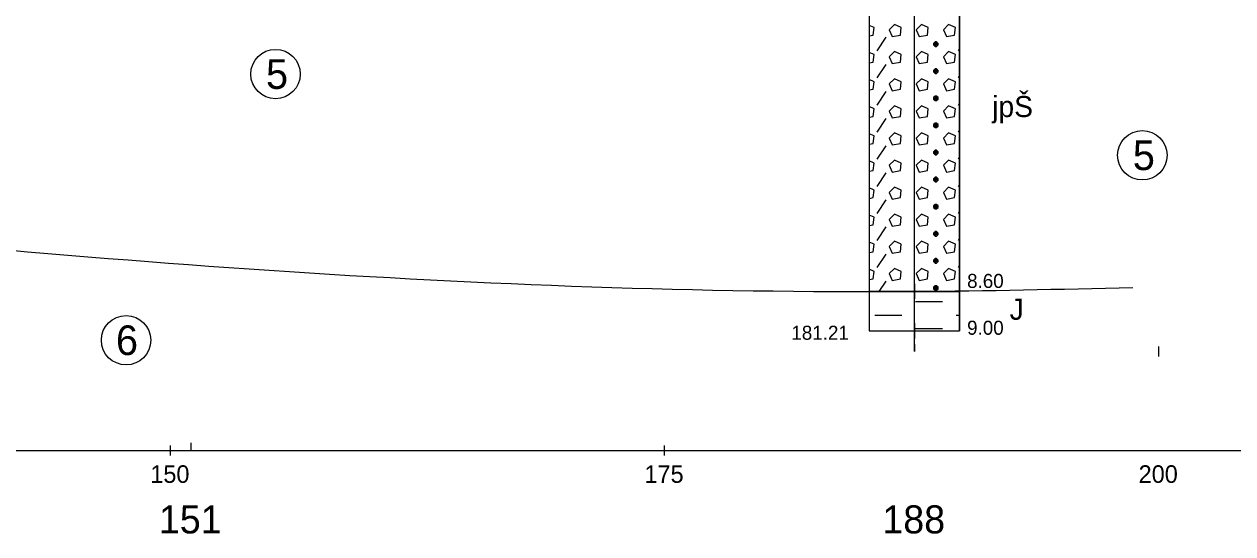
# Model space of a CAD drawing. Extents: x 3042 to 4120, y 576 to 2694.
# Drawn here: x 3376.5 to 3437.6, y 1822.4 to 1848.2 of the extents above; entities that cross this region are included whole.
import ezdxf

# ---------------------------------------------------------------- set-up
doc = ezdxf.new("R2010")
doc.units = 0
for name, color, linetype in [('14', 7, 'Continuous'), ('17', 7, 'Continuous'), ('18', 7, 'Continuous'), ('51', 7, 'Continuous'), ('52', 7, 'Continuous'), ('53', 7, 'Continuous'), ('56', 7, 'Continuous'), ('7', 7, 'Continuous'), ('pomocna', 7, 'Continuous'), ('rozhraní', 7, 'Continuous')]:
    doc.layers.add(name, color=color, linetype=linetype)

msp = doc.modelspace()

# ---------------------------------------------------------------- linework, layer by layer
at = {"layer": '18'}
for p, q in [((3421.522, 1832.717), (3421.522, 1877.717)), ((3421.141, 1832.717), (3421.903, 1832.717)), ((3421.522, 1833.098), (3421.522, 1832.336)), ((3421.522, 1832.048), (3421.522, 1831.667)), ((3384.922, 1827.048), (3384.922, 1826.667))]:
    msp.add_line(p, q, dxfattribs=at)
at = {"layer": '51'}
for p, q in [((3419.634, 1846.89), (3420.091, 1847.576)), ((3422.606, 1847.119), (3422.606, 1847.348)), ((3423.749, 1846.89), (3423.808, 1846.979)), ((3419.634, 1845.519), (3420.091, 1846.205)), ((3422.606, 1845.747), (3422.606, 1845.976)), ((3423.749, 1845.519), (3423.808, 1845.607)), ((3419.634, 1844.147), (3420.091, 1844.833)), ((3422.606, 1844.376), (3422.606, 1844.604)), ((3423.749, 1844.147), (3423.808, 1844.235)), ((3419.634, 1842.776), (3420.091, 1843.461)), ((3422.606, 1843.004), (3422.606, 1843.233)), ((3423.749, 1842.776), (3423.808, 1842.864)), ((3419.634, 1841.404), (3420.091, 1842.09)), ((3422.606, 1841.633), (3422.606, 1841.861)), ((3423.749, 1841.404), (3423.808, 1841.492)), ((3419.634, 1840.032), (3420.091, 1840.718)), ((3422.606, 1840.261), (3422.606, 1840.49)), ((3423.749, 1840.032), (3423.808, 1840.121)), ((3419.634, 1838.661), (3420.091, 1839.347)), ((3422.606, 1838.889), (3422.606, 1839.118)), ((3423.749, 1838.661), (3423.808, 1838.749)), ((3419.634, 1837.289), (3420.091, 1837.975)), ((3422.606, 1837.518), (3422.606, 1837.747)), ((3423.749, 1837.289), (3423.808, 1837.377)), ((3419.634, 1835.918), (3420.091, 1836.604)), ((3422.606, 1836.146), (3422.606, 1836.375)), ((3423.749, 1835.918), (3423.808, 1836.006)), ((3419.748, 1834.717), (3420.091, 1835.232)), ((3422.606, 1834.775), (3422.606, 1835.003)), ((3421.577, 1834.203), (3422.263, 1834.203)), ((3422.263, 1834.203), (3422.949, 1834.203)), ((3423.635, 1833.517), (3423.808, 1833.517)), ((3421.577, 1832.832), (3422.263, 1832.832)), ((3422.263, 1832.832), (3422.949, 1832.832))]:
    msp.add_line(p, q, dxfattribs=at)
for points in [[(3419.236, 1834.717), (3423.808, 1834.717), (3423.808, 1853.717), (3419.236, 1853.717)], [(3419.236, 1832.717), (3423.808, 1832.717), (3423.808, 1834.717), (3419.236, 1834.717)]]:
    msp.add_lwpolyline(points, close=True, dxfattribs=at)
for points in [[(3419.236, 1847.653), (3419.444, 1847.691), (3419.482, 1848.072), (3419.236, 1848.181)], [(3420.244, 1847.957), (3420.396, 1847.614), (3420.815, 1847.691), (3420.853, 1848.072), (3420.511, 1848.224), (3420.244, 1847.957)], [(3421.615, 1847.957), (3421.768, 1847.614), (3422.187, 1847.691), (3422.225, 1848.072), (3421.882, 1848.224), (3421.615, 1847.957)], [(3422.987, 1847.957), (3423.139, 1847.614), (3423.559, 1847.691), (3423.597, 1848.072), (3423.254, 1848.224), (3422.987, 1847.957)], [(3422.568, 1847.348), (3422.492, 1847.271), (3422.492, 1847.195), (3422.568, 1847.119), (3422.644, 1847.119), (3422.72, 1847.195), (3422.72, 1847.271), (3422.644, 1847.348), (3422.568, 1847.348), (3422.72, 1847.195), (3422.492, 1847.195), (3422.644, 1847.348)], [(3419.236, 1846.281), (3419.444, 1846.319), (3419.482, 1846.7), (3419.236, 1846.809)], [(3420.244, 1846.586), (3420.396, 1846.243), (3420.815, 1846.319), (3420.853, 1846.7), (3420.511, 1846.852), (3420.244, 1846.586)], [(3421.615, 1846.586), (3421.768, 1846.243), (3422.187, 1846.319), (3422.225, 1846.7), (3421.882, 1846.852), (3421.615, 1846.586)], [(3422.987, 1846.586), (3423.139, 1846.243), (3423.559, 1846.319), (3423.597, 1846.7), (3423.254, 1846.852), (3422.987, 1846.586)], [(3419.236, 1844.91), (3419.444, 1844.947), (3419.482, 1845.328), (3419.236, 1845.438)], [(3420.244, 1845.214), (3420.396, 1844.871), (3420.815, 1844.947), (3420.853, 1845.328), (3420.511, 1845.481), (3420.244, 1845.214)], [(3421.615, 1845.214), (3421.768, 1844.871), (3422.187, 1844.947), (3422.225, 1845.328), (3421.882, 1845.481), (3421.615, 1845.214)], [(3422.568, 1845.976), (3422.492, 1845.9), (3422.492, 1845.824), (3422.568, 1845.747), (3422.644, 1845.747), (3422.72, 1845.824), (3422.72, 1845.9), (3422.644, 1845.976), (3422.568, 1845.976), (3422.72, 1845.824), (3422.492, 1845.824), (3422.644, 1845.976)], [(3422.987, 1845.214), (3423.139, 1844.871), (3423.559, 1844.947), (3423.597, 1845.328), (3423.254, 1845.481), (3422.987, 1845.214)], [(3422.568, 1844.604), (3422.492, 1844.528), (3422.492, 1844.452), (3422.568, 1844.376), (3422.644, 1844.376), (3422.72, 1844.452), (3422.72, 1844.528), (3422.644, 1844.604), (3422.568, 1844.604), (3422.72, 1844.452), (3422.492, 1844.452), (3422.644, 1844.604)], [(3419.236, 1843.538), (3419.444, 1843.576), (3419.482, 1843.957), (3419.236, 1844.066)], [(3420.244, 1843.842), (3420.396, 1843.5), (3420.815, 1843.576), (3420.853, 1843.957), (3420.511, 1844.109), (3420.244, 1843.842)], [(3421.615, 1843.842), (3421.768, 1843.5), (3422.187, 1843.576), (3422.225, 1843.957), (3421.882, 1844.109), (3421.615, 1843.842)], [(3422.987, 1843.842), (3423.139, 1843.5), (3423.559, 1843.576), (3423.597, 1843.957), (3423.254, 1844.109), (3422.987, 1843.842)], [(3422.568, 1843.233), (3422.492, 1843.157), (3422.492, 1843.08), (3422.568, 1843.004), (3422.644, 1843.004), (3422.72, 1843.08), (3422.72, 1843.157), (3422.644, 1843.233), (3422.568, 1843.233), (3422.72, 1843.08), (3422.492, 1843.08), (3422.644, 1843.233)], [(3419.236, 1842.166), (3419.444, 1842.204), (3419.482, 1842.585), (3419.236, 1842.695)], [(3420.244, 1842.471), (3420.396, 1842.128), (3420.815, 1842.204), (3420.853, 1842.585), (3420.511, 1842.738), (3420.244, 1842.471)], [(3421.615, 1842.471), (3421.768, 1842.128), (3422.187, 1842.204), (3422.225, 1842.585), (3421.882, 1842.738), (3421.615, 1842.471)], [(3422.987, 1842.471), (3423.139, 1842.128), (3423.559, 1842.204), (3423.597, 1842.585), (3423.254, 1842.738), (3422.987, 1842.471)], [(3422.568, 1841.861), (3422.492, 1841.785), (3422.492, 1841.709), (3422.568, 1841.633), (3422.644, 1841.633), (3422.72, 1841.709), (3422.72, 1841.785), (3422.644, 1841.861), (3422.568, 1841.861), (3422.72, 1841.709), (3422.492, 1841.709), (3422.644, 1841.861)], [(3419.236, 1840.795), (3419.444, 1840.833), (3419.482, 1841.214), (3419.236, 1841.323)], [(3420.244, 1841.099), (3420.396, 1840.756), (3420.815, 1840.833), (3420.853, 1841.214), (3420.511, 1841.366), (3420.244, 1841.099)], [(3421.615, 1841.099), (3421.768, 1840.756), (3422.187, 1840.833), (3422.225, 1841.214), (3421.882, 1841.366), (3421.615, 1841.099)], [(3422.987, 1841.099), (3423.139, 1840.756), (3423.559, 1840.833), (3423.597, 1841.214), (3423.254, 1841.366), (3422.987, 1841.099)], [(3422.568, 1840.49), (3422.492, 1840.413), (3422.492, 1840.337), (3422.568, 1840.261), (3422.644, 1840.261), (3422.72, 1840.337), (3422.72, 1840.413), (3422.644, 1840.49), (3422.568, 1840.49), (3422.72, 1840.337), (3422.492, 1840.337), (3422.644, 1840.49)], [(3419.236, 1839.423), (3419.444, 1839.461), (3419.482, 1839.842), (3419.236, 1839.951)], [(3420.244, 1839.728), (3420.396, 1839.385), (3420.815, 1839.461), (3420.853, 1839.842), (3420.511, 1839.994), (3420.244, 1839.728)], [(3421.615, 1839.728), (3421.768, 1839.385), (3422.187, 1839.461), (3422.225, 1839.842), (3421.882, 1839.994), (3421.615, 1839.728)], [(3422.987, 1839.728), (3423.139, 1839.385), (3423.559, 1839.461), (3423.597, 1839.842), (3423.254, 1839.994), (3422.987, 1839.728)], [(3422.568, 1839.118), (3422.492, 1839.042), (3422.492, 1838.966), (3422.568, 1838.889), (3422.644, 1838.889), (3422.72, 1838.966), (3422.72, 1839.042), (3422.644, 1839.118), (3422.568, 1839.118), (3422.72, 1838.966), (3422.492, 1838.966), (3422.644, 1839.118)], [(3419.236, 1838.052), (3419.444, 1838.089), (3419.482, 1838.47), (3419.236, 1838.58)], [(3420.244, 1838.356), (3420.396, 1838.013), (3420.815, 1838.089), (3420.853, 1838.47), (3420.511, 1838.623), (3420.244, 1838.356)], [(3421.615, 1838.356), (3421.768, 1838.013), (3422.187, 1838.089), (3422.225, 1838.47), (3421.882, 1838.623), (3421.615, 1838.356)], [(3422.987, 1838.356), (3423.139, 1838.013), (3423.559, 1838.089), (3423.597, 1838.47), (3423.254, 1838.623), (3422.987, 1838.356)], [(3422.568, 1837.747), (3422.492, 1837.67), (3422.492, 1837.594), (3422.568, 1837.518), (3422.644, 1837.518), (3422.72, 1837.594), (3422.72, 1837.67), (3422.644, 1837.747), (3422.568, 1837.747), (3422.72, 1837.594), (3422.492, 1837.594), (3422.644, 1837.747)], [(3419.236, 1836.68), (3419.444, 1836.718), (3419.482, 1837.099), (3419.236, 1837.208)], [(3420.244, 1836.985), (3420.396, 1836.642), (3420.815, 1836.718), (3420.853, 1837.099), (3420.511, 1837.251), (3420.244, 1836.985)], [(3421.615, 1836.985), (3421.768, 1836.642), (3422.187, 1836.718), (3422.225, 1837.099), (3421.882, 1837.251), (3421.615, 1836.985)], [(3422.987, 1836.985), (3423.139, 1836.642), (3423.559, 1836.718), (3423.597, 1837.099), (3423.254, 1837.251), (3422.987, 1836.985)], [(3422.568, 1836.375), (3422.492, 1836.299), (3422.492, 1836.223), (3422.568, 1836.146), (3422.644, 1836.146), (3422.72, 1836.223), (3422.72, 1836.299), (3422.644, 1836.375), (3422.568, 1836.375), (3422.72, 1836.223), (3422.492, 1836.223), (3422.644, 1836.375)], [(3419.236, 1835.308), (3419.444, 1835.346), (3419.482, 1835.727), (3419.236, 1835.837)], [(3420.244, 1835.613), (3420.396, 1835.27), (3420.815, 1835.346), (3420.853, 1835.727), (3420.511, 1835.88), (3420.244, 1835.613)], [(3421.615, 1835.613), (3421.768, 1835.27), (3422.187, 1835.346), (3422.225, 1835.727), (3421.882, 1835.88), (3421.615, 1835.613)], [(3422.987, 1835.613), (3423.139, 1835.27), (3423.559, 1835.346), (3423.597, 1835.727), (3423.254, 1835.88), (3422.987, 1835.613)], [(3422.568, 1835.003), (3422.492, 1834.927), (3422.492, 1834.851), (3422.568, 1834.775), (3422.644, 1834.775), (3422.72, 1834.851), (3422.72, 1834.927), (3422.644, 1835.003), (3422.568, 1835.003), (3422.72, 1834.851), (3422.492, 1834.851), (3422.644, 1835.003)], [(3419.52, 1833.517), (3420.206, 1833.517), (3420.892, 1833.517)]]:
    msp.add_lwpolyline(points, dxfattribs=at)
at = {"layer": '53'}
for p, q in [((3419.236, 1877.717), (3419.236, 1832.717)), ((3423.808, 1877.717), (3423.808, 1832.717)), ((3419.236, 1834.717), (3423.808, 1834.717)), ((3419.236, 1832.717), (3423.808, 1832.717))]:
    msp.add_line(p, q, dxfattribs=at)
at = {"layer": '56'}
for p, q in [((3421.522, 1835.098), (3421.522, 1834.336)), ((3421.141, 1834.717), (3421.903, 1834.717)), ((3421.141, 1832.717), (3421.903, 1832.717)), ((3421.522, 1833.098), (3421.522, 1832.336))]:
    msp.add_line(p, q, dxfattribs=at)
at = {"layer": '7'}
for p, q in [((3433.882, 1831.413), (3433.882, 1831.921)), ((3233.882, 1826.667), (3464.028, 1826.667)), ((3383.882, 1826.413), (3383.882, 1826.921)), ((3408.882, 1826.413), (3408.882, 1826.921))]:
    msp.add_line(p, q, dxfattribs=at)
at = {"layer": 'pomocna'}
msp.add_line((3421.522, 1831.667), (3421.522, 1879.153), dxfattribs=at)
at = {"layer": 'rozhraní'}
for centre in [(3389.202, 1845.716), (3433.054, 1841.605), (3381.642, 1832.243)]:
    msp.add_circle(centre, 1.25, dxfattribs=at)
msp.add_spline([(3234.6, 1842.717), (3243.882, 1842.717), (3286.672, 1840.117), (3328.072, 1841.067), (3356.302, 1838.717), (3421.522, 1834.717), (3432.568, 1834.909)], degree=3, dxfattribs=at)

# ---------------------------------------------------------------- texts
at = {"layer": '14'}
for s, p in [('151', (3383.302, 1822.461)), ('188', (3419.902, 1822.461))]:
    msp.add_text(s, height=1.4224, dxfattribs=at).set_placement(p)
at = {"layer": '17'}
msp.add_text('181.21', height=0.7112, dxfattribs=at).set_placement((3415.299, 1832.265))
at = {"layer": '52'}
for s, height, p in [('jpŠ', 1.0668, (3425.459, 1843.539)), ('8.60', 0.7112, (3424.189, 1834.888)), ('J', 1.067, (3426.341, 1833.275)), ('9.00', 0.7112, (3424.189, 1832.519))]:
    msp.add_text(s, height=height, dxfattribs=at).set_placement(p)
at = {"layer": '7'}
for s, p in [('150', (3382.866, 1825.022)), ('175', (3407.866, 1825.022)), ('200', (3432.866, 1825.022))]:
    msp.add_text(s, height=0.889, dxfattribs=at).set_placement(p)
at = {"layer": 'rozhraní'}
for s, p in [('5', (3388.721, 1844.966)), ('5', (3432.573, 1840.855)), ('6', (3381.13, 1831.493))]:
    msp.add_text(s, height=1.5, dxfattribs=at).set_placement(p)

doc.saveas('drawing.dxf')
